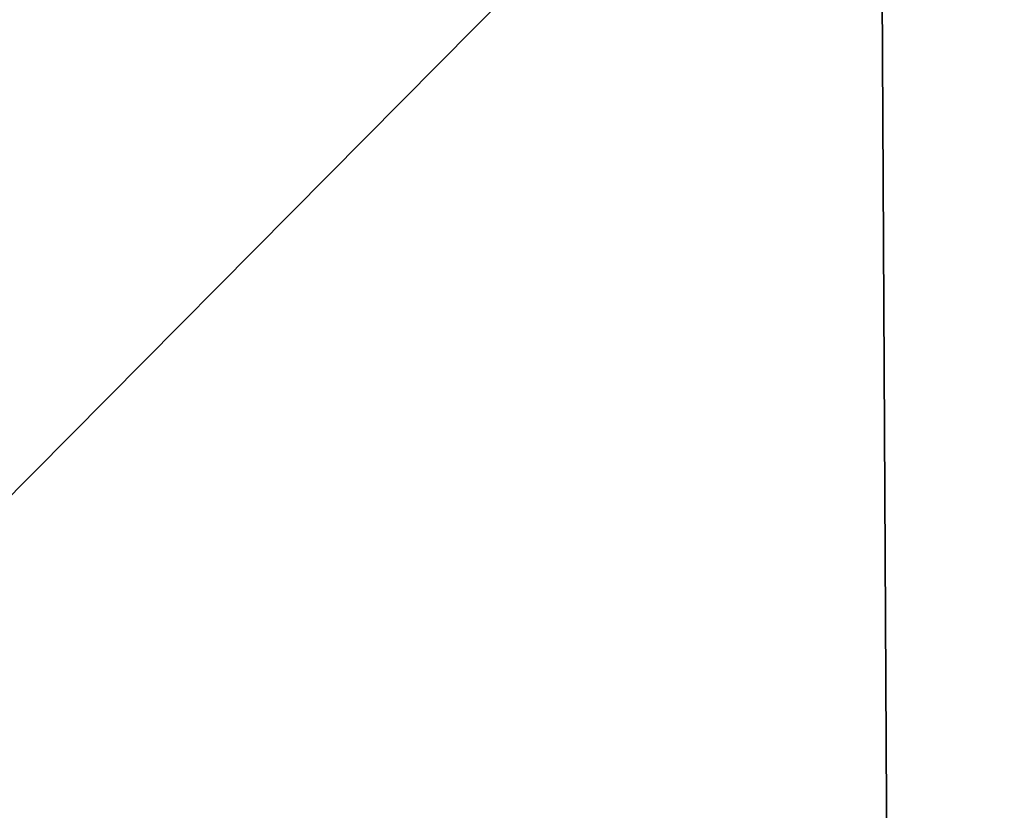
# Model space of a CAD drawing. Header units: millimetres. Extents: x -125 to 125, y -4 to 53.
# Tile 330 of 446: x 70 to 78, y 5 to 12. Entities that reach past the tile are written whole.
import ezdxf

# ---------------------------------------------------------------- set-up
doc = ezdxf.new("R2010")
doc.units = ezdxf.units.MM
doc.header["$LTSCALE"] = 65.185185
doc.layers.add('507', color=7, linetype='CONTINUOUS')
doc.layers.add('509', color=7, linetype='CONTINUOUS')

msp = doc.modelspace()

# ---------------------------------------------------------------- linework, layer by layer
at = {"layer": '507', "color": 7, "linetype": 'CONTINUOUS'}
for points in [[(65.4065, 15.236, 124.867), (65.4612, 3.2899, 124.9713), (77.2986, 15.236, 124.867), (65.4065, 15.236, 124.867)], [(65.4612, 3.2899, 124.9713), (77.3632, 3.2899, 124.9713), (77.2986, 15.236, 124.867), (65.4612, 3.2899, 124.9713)], [(77.2986, 15.236, 124.867), (77.3632, 3.2899, 124.9713), (89.1907, 15.236, 124.867), (77.2986, 15.236, 124.867)], [(77.3632, 3.2899, 124.9713), (89.2652, 3.2899, 124.9713), (89.1907, 15.236, 124.867), (77.3632, 3.2899, 124.9713)]]:
    msp.add_3dface(points, dxfattribs=at)
at = {"layer": '509', "color": 7, "linetype": 'CONTINUOUS'}
for points in [[(77.2986, 15.236, -124.867), (65.4612, 3.2899, -124.9713), (65.4065, 15.236, -124.867), (77.2986, 15.236, -124.867)], [(77.3632, 3.2899, -124.9713), (65.4612, 3.2899, -124.9713), (77.2986, 15.236, -124.867), (77.3632, 3.2899, -124.9713)], [(89.1907, 15.236, -124.867), (77.3632, 3.2899, -124.9713), (77.2986, 15.236, -124.867), (89.1907, 15.236, -124.867)], [(89.2652, 3.2899, -124.9713), (77.3632, 3.2899, -124.9713), (89.1907, 15.236, -124.867), (89.2652, 3.2899, -124.9713)]]:
    msp.add_3dface(points, dxfattribs=at)

doc.saveas('drawing.dxf')
